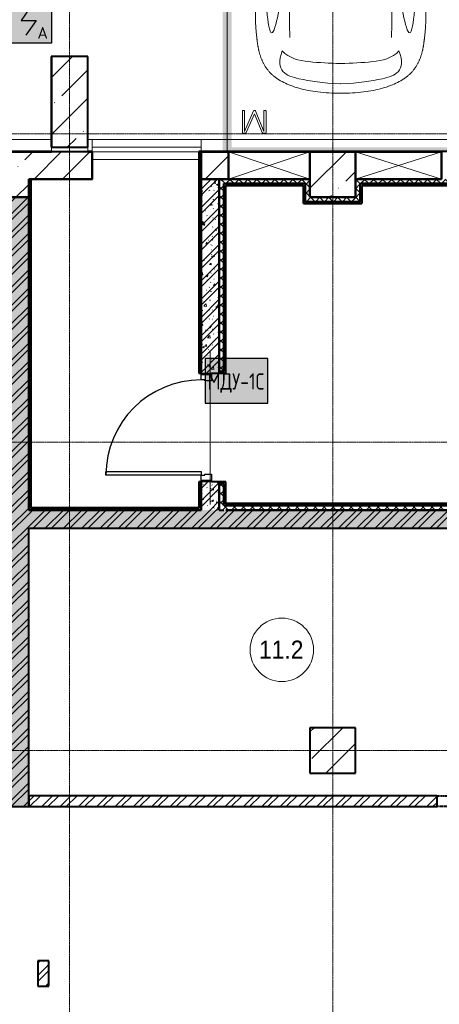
# Model space of a CAD drawing. Header units: millimetres. Extents: x -135639 to 224623, y -383017 to -59102.
# Tile 417 of 494: x 78363 to 82988, y -124821 to -113964. Entities that reach past the tile are written whole.
import ezdxf
from ezdxf.enums import TextEntityAlignment as Align

# ---------------------------------------------------------------- set-up
doc = ezdxf.new("R2010")
doc.units = ezdxf.units.MM
for name, pattern in [('CONTINOUS', [0]), ('Линия сетки', [25, 20, -2.5, 0, -2.5]), ('Невидимые', [5, 3, -2]), ('Штрих_3_1_5_', [4.5, 3, -1.5]), ('Штрих_3_3_', [6, 3, -3]), ('Штриховая_ш3 п1_5', [4.5, 3, -1.5])]:
    doc.linetypes.add(name, pattern=pattern)
for name, color, linetype, lineweight in [('A-000-M_MASS', 7, 'Continuous', 18), ('A-010-A_ROOM', 7, 'Continuous', 20), ('A-200-M_WALL', 7, 'Continuous', 18), ('A-200-M_WALL_EXT', 7, 'Continuous', 18), ('A-200-M_WALL_INT', 7, 'Continuous', 18), ('A-200-M_WALL_PAT', 7, 'Continuous', 40), ('A-314-M_WINDOW', 7, 'Continuous', 18), ('A-325-M_DOOR', 7, 'Continuous', 18), ('A-325-M_DOOR__FRAME', 7, 'Continuous', 30), ('A-325-M_DOOR_PANEL', 7, 'Continuous', 30), ('C-953-M_PARKING', 7, 'Continuous', 18), ('C-953-MH_PARKING', 7, 'Невидимые', 18), ('S-280-M_COLUMN', 7, 'Continuous', 18), ('S-280-M_STRUCT_FRAME', 7, 'Continuous', 18), ('Z-030-M_GRID', 7, 'Continuous', 9), ('Z-060-M_DETAIL', 7, 'Continuous', 18), ('Арматура воздуховодов', 7, 'Continuous', 18), ('ОС', 5, 'Continuous', 25), ('ПС', 7, 'Continuous', 40)]:
    doc.layers.add(name, color=color, linetype=linetype, lineweight=lineweight)
doc.layers.add('A-010-M_ROOM_SEPARATION', color=4, linetype='Штриховая_ш3 п1_5', lineweight=40, true_color=0x00ffff)
doc.layers.add('ССПС', color=5, linetype='Continuous')
doc.styles.add('1111', font='isocpeur.ttf')
doc.styles.add('Arial_2', font='arial.ttf', dxfattribs={"width": 0.9, "height": 400})
pattern_1 = [(50, (0, 0), (218.62117, -19.1268), [22.86, -251.46]), (355, (0, 0), (-42.29187, 229.2684), [18.288, -201.168]), (100.451, (18.22, -1.6), (176.33107, 210.13963), [19.428, -213.708]), (46.184, (0, 60.96), (325.29495, -50.45164), [34.29, -377.19]), (96.636, (27.1, 56.76), (284.883, 296.91266), [29.142, -320.562]), (351.184, (0, 60.96), (284.8858, 296.9107), [27.432, -301.752]), (21, (30.48, 45.72), (181.93753, -122.71832), [22.86, -251.46]), (326, (30.48, 45.72), (74.16223, 221.0262), [18.288, -201.168]), (71.451, (45.64, 35.5), (256.10035, 98.30526), [19.428, -213.708]), (37.5, (0, 0), (3.70639, 101.465895), [3.353, -195.377, 3.353, -200.863, -201.93]), (37.5, (0, 0), (3.70639, 101.465895), [-402.946, 3.353, -198.577]), (7.5, (0, 0), (80.18358, 120.21653), [3.353, -113.081, 3.353, -190.805, -76.962]), (7.5, (0, 0), (80.18358, 120.21653), [-310.591, 3.353, -73.609]), (327.5, (-67.97, 0), (162.708646, -6.87497), [3.353, -72.847, 3.353, -234.391, -315.468]), (327.5, (-67.97, 0), (162.708646, -6.87497), [-313.944, 3.353, -312.115]), (317.5, (-98.45, 0), (177.75468, 30.51183), [3.353, -95.707, 3.353, -154.534, -224.028]), (317.5, (-98.45, 0), (177.75468, 30.51183), [-256.946, 3.353, -220.675])]
pattern_2 = [(45, (0, 0), (-101.02788, 101.02788), []), (45, (67.35, 0), (-101.02788, 101.02788), [])]
pattern_3 = [(45, (0, 0), (-49.497475, 49.497475), []), (135, (0, 0), (-49.497475, -49.497475), [])]
pattern_4 = [(0, (0, 0), (406.4, 101.6), [33.528, -271.272, 33.528, -271.272, -1625.6]), (0, (0, 0), (406.4, 101.6), [-609.6, 33.528, -576.072, 33.528, -271.272, -711.2]), (0, (0, 0), (406.4, 101.6), [-1524, 33.528, -169.672, 33.528, -474.472]), (120, (152.4, 50.8), (-291.18818, 301.15272), [33.528, -271.272, 33.528, -271.272, -1625.6]), (120, (152.4, 50.8), (-291.18818, 301.15272), [-609.6, 33.528, -576.072, 33.528, -271.272, -711.2]), (120, (152.4, 50.8), (-291.18818, 301.15272), [-1524, 33.528, -169.672, 33.528, -474.472]), (240, (203.2, 254), (-115.21182, -402.75272), [33.528, -271.272, 33.528, -271.272, -1625.6]), (240, (203.2, 254), (-115.21182, -402.75272), [-609.6, 33.528, -576.072, 33.528, -271.272, -711.2]), (240, (203.2, 254), (-115.21182, -402.75272), [-1524, 33.528, -169.672, 33.528, -474.472])]
pattern_5 = [(45, (0, 0), (-314.309, 314.309), []), (45, (314.3, 0), (-314.309, 314.309), [555.625, -111.125, 3.353, -107.772])]

# ---------------------------------------------------------------- blocks, each defined once
blk = doc.blocks.new('A_PAR_Parking - M-2561931-B1_-7_650_')
at = {"layer": 'C-953-M_PARKING', "true_color": 0xf7f9fb}
blk.add_hatch(color=7, dxfattribs=at).paths.add_polyline_path([(1286, 2650), (-1300, 2650), (-1300, 2600), (-1297, 2600), (-1297, 1205), (-1300, 1205), (-1300, -2650), (-1200, -2650), (-1200, 2600), (1200, 2600), (1200, -2650), (1300, -2650), (1300, 2650)])
at = {"layer": 'A-000-M_MASS', "color": 253, "true_color": 0xaaaaaa}
for p, q in [((-853, -717), (-993, -639)), ((-906, -687), (-993, -639)), ((853, -717), (993, -639)), ((993, -639), (906, -687))]:
    blk.add_line(p, q, dxfattribs=at)
for centre, start, end in [((-1010, -678), 66.0695, 136.5816), ((1010, -678), 43.4184, 113.9305)]:
    blk.add_arc(centre, 42.2, start, end, dxfattribs=at)
for points, knots in [([(0, 2004), (-45, 2004), (-132, 2001), (-252, 1991), (-362, 1974), (-495, 1942), (-607, 1900), (-686, 1853), (-726, 1824), (-753, 1802), (-774, 1782), (-789, 1766), (-799, 1753), (-809, 1740), (-819, 1727), (-828, 1714), (-836, 1701), (-844, 1688), (-851, 1674), (-858, 1661), (-864, 1647), (-870, 1634), (-876, 1620), (-881, 1606), (-885, 1592), (-890, 1578), (-894, 1565), (-897, 1551), (-901, 1537), (-904, 1524), (-907, 1510), (-909, 1497), (-912, 1483), (-914, 1470), (-916, 1457), (-918, 1444), (-919, 1432), (-921, 1419), (-923, 1403), (-925, 1383), (-928, 1361), (-930, 1339), (-932, 1318), (-934, 1290), (-936, 1257), (-938, 1218), (-939, 1179), (-940, 1139), (-940, 1097), (-940, 1053), (-939, 1007), (-938, 956), (-936, 902), (-934, 844), (-932, 780), (-930, 688), (-926, 559), (-923, 376), (-919, 163), (-915, -82), (-911, -315), (-908, -521), (-907, -631), (-906, -687)], [0, 0, 0, 0, 0.02381, 0.047619, 0.071429, 0.095238, 0.142857, 0.166667, 0.178571, 0.190476, 0.202381, 0.208333, 0.214286, 0.220238, 0.22619, 0.232143, 0.238095, 0.244048, 0.25, 0.255952, 0.261905, 0.267857, 0.27381, 0.279762, 0.285714, 0.291667, 0.297619, 0.303571, 0.309524, 0.315476, 0.321429, 0.327381, 0.333333, 0.339286, 0.345238, 0.35119, 0.357143, 0.363095, 0.369048, 0.380952, 0.392857, 0.404762, 0.416667, 0.428571, 0.452381, 0.47619, 0.5, 0.52381, 0.547619, 0.571429, 0.595238, 0.619048, 0.642857, 0.666667, 0.690476, 0.714286, 0.761905, 0.809524, 0.857143, 0.904762, 0.952381, 0.97619, 1, 1, 1, 1]), ([(906, -687), (907, -631), (908, -521), (911, -367), (913, -222), (916, -41), (919, 163), (923, 376), (926, 559), (930, 688), (932, 780), (935, 865), (938, 958), (939, 1039), (940, 1097), (940, 1139), (939, 1179), (938, 1218), (937, 1250), (935, 1277), (933, 1304), (930, 1332), (928, 1361), (925, 1383), (923, 1403), (921, 1419), (919, 1432), (918, 1444), (916, 1457), (914, 1470), (912, 1483), (909, 1497), (907, 1510), (904, 1524), (901, 1537), (897, 1551), (894, 1565), (890, 1578), (885, 1592), (881, 1606), (876, 1620), (870, 1634), (864, 1647), (858, 1661), (851, 1674), (844, 1688), (836, 1701), (828, 1714), (819, 1727), (809, 1740), (799, 1753), (789, 1766), (774, 1782), (753, 1802), (726, 1824), (686, 1853), (630, 1886), (551, 1921), (462, 1950), (362, 1974), (252, 1991), (132, 2001), (45, 2004), (0, 2004)], [0, 0, 0, 0, 0.02381, 0.047619, 0.071429, 0.095238, 0.142857, 0.190476, 0.238095, 0.285714, 0.309524, 0.333333, 0.380952, 0.428571, 0.452381, 0.47619, 0.5, 0.52381, 0.547619, 0.559524, 0.571429, 0.595238, 0.607143, 0.619048, 0.630952, 0.636905, 0.642857, 0.64881, 0.654762, 0.660714, 0.666667, 0.672619, 0.678571, 0.684524, 0.690476, 0.696429, 0.702381, 0.708333, 0.714286, 0.720238, 0.72619, 0.732143, 0.738095, 0.744048, 0.75, 0.755952, 0.761905, 0.767857, 0.77381, 0.779762, 0.785714, 0.791667, 0.797619, 0.809524, 0.821429, 0.833333, 0.857143, 0.880952, 0.904762, 0.928571, 0.952381, 0.97619, 1, 1, 1, 1]), ([(-643, 1535), (-732, 1765), (-468, 1855), (-203, 1891), (-2, 1902)], [0, 0, 0, 0, 0.867049, 1.684227, 1.684227, 1.684227, 1.684227]), ([(643, 1535), (732, 1765), (468, 1855), (203, 1891), (2, 1902)], [0, 0, 0, 0, 0.867049, 1.684227, 1.684227, 1.684227, 1.684227]), ([(-643, 1535), (-570, 1622), (-349, 1664), (-124, 1672), (-2, 1676)], [0, 0, 0, 0, 0.616728, 1.242165, 1.242165, 1.242165, 1.242165]), ([(643, 1535), (570, 1622), (349, 1664), (124, 1672), (2, 1676)], [0, 0, 0, 0, 0.616728, 1.242165, 1.242165, 1.242165, 1.242165]), ([(-908, -1106), (-792, -1130), (-753, -859), (-663, -332), (-655, 196), (-661, 684), (-663, 1068), (-764, 1443), (-817, 1157), (-842, 605), (-857, 17), (-857, -454), (-853, -717)], [0, 0, 0, 0, 1.013953, 2.476159, 4.172855, 5.704608, 7.082231, 8.244161, 9.589947, 11.154659, 12.917121, 14.362976, 14.362976, 14.362976, 14.362976]), ([(908, -1106), (792, -1130), (753, -859), (663, -332), (655, 196), (661, 684), (663, 1068), (764, 1443), (817, 1157), (842, 605), (857, 17), (857, -454), (853, -717)], [0, 0, 0, 0, 1.013953, 2.476159, 4.172855, 5.704608, 7.082231, 8.244161, 9.589947, 11.154659, 12.917121, 14.362976, 14.362976, 14.362976, 14.362976]), ([(-459, -2446), (-508, -2398), (-601, -2147), (-696, -1684), (-744, -1354), (-774, -1106), (-734, -996), (-660, -552), (-618, -522), (-447, -565), (-234, -590), (-2, -602)], [0, 0, 0, 0, 0.884172, 2.058368, 3.212407, 3.977765, 4.871213, 5.547774, 6.288901, 6.772879, 7.454401, 7.454401, 7.454401, 7.454401]), ([(459, -2446), (508, -2398), (601, -2147), (696, -1684), (744, -1354), (774, -1106), (734, -996), (660, -552), (618, -522), (447, -565), (234, -590), (2, -602)], [0, 0, 0, 0, 0.884172, 2.058368, 3.212407, 3.977765, 4.871213, 5.547774, 6.288901, 6.772879, 7.454401, 7.454401, 7.454401, 7.454401]), ([(-1041, -649), (-1045, -652), (-1050, -658), (-1054, -666), (-1056, -673), (-1058, -680), (-1059, -690), (-1057, -703), (-1053, -719), (-1043, -742), (-1026, -771), (-1000, -803), (-971, -832), (-944, -853), (-923, -867), (-913, -873), (-908, -876)], [0, 0, 0, 0, 0.066667, 0.1, 0.133333, 0.166667, 0.2, 0.266667, 0.333333, 0.4, 0.533333, 0.65, 0.766667, 0.883333, 0.941667, 1, 1, 1, 1]), ([(908, -876), (914, -873), (926, -866), (944, -853), (962, -839), (985, -818), (1011, -790), (1036, -756), (1052, -723), (1058, -702), (1058, -688), (1058, -682), (1057, -675), (1055, -669), (1053, -664), (1049, -657), (1044, -652), (1041, -649)], [0, 0, 0, 0, 0.066667, 0.133333, 0.2, 0.266667, 0.4, 0.533333, 0.65, 0.766667, 0.795833, 0.825, 0.854167, 0.883333, 0.9125, 0.941667, 1, 1, 1, 1]), ([(-908, -876), (-908, -970), (-911, -1145), (-919, -1337), (-925, -1476), (-928, -1559), (-929, -1622), (-930, -1660), (-930, -1690), (-930, -1713), (-929, -1734), (-929, -1756), (-928, -1777), (-927, -1805), (-925, -1840), (-921, -1880), (-916, -1919), (-910, -1957), (-902, -1994), (-893, -2030), (-882, -2065), (-870, -2099), (-856, -2133), (-840, -2165), (-821, -2196), (-801, -2225), (-772, -2263), (-729, -2308), (-668, -2356), (-604, -2396), (-554, -2423), (-519, -2438), (-496, -2446), (-474, -2453), (-452, -2458), (-432, -2462), (-414, -2466), (-402, -2468), (-391, -2470), (-383, -2471), (-376, -2473), (-370, -2474), (-365, -2475), (-360, -2475), (-354, -2476), (-349, -2477), (-343, -2478), (-337, -2479), (-328, -2480), (-318, -2481), (-305, -2483), (-293, -2484), (-280, -2486), (-266, -2487), (-251, -2488), (-235, -2489), (-218, -2491), (-199, -2492), (-179, -2493), (-158, -2495), (-135, -2496), (-111, -2497), (-86, -2498), (-50, -2499), (-20, -2500), (1, -2501)], [0, 0, 0, 0, 0.081633, 0.163265, 0.204082, 0.244898, 0.265306, 0.285714, 0.295918, 0.306122, 0.316327, 0.326531, 0.336735, 0.346939, 0.367347, 0.387755, 0.408163, 0.428571, 0.44898, 0.469388, 0.489796, 0.510204, 0.530612, 0.55102, 0.571429, 0.591837, 0.612245, 0.653061, 0.693878, 0.734694, 0.77551, 0.795918, 0.816327, 0.836735, 0.857143, 0.877551, 0.887755, 0.897959, 0.903061, 0.908163, 0.913265, 0.915816, 0.918367, 0.920918, 0.923469, 0.92602, 0.928571, 0.931122, 0.933673, 0.938776, 0.942602, 0.946429, 0.950255, 0.954082, 0.957908, 0.961735, 0.965561, 0.969388, 0.973214, 0.977041, 0.980867, 0.984694, 0.98852, 0.992347, 1, 1, 1, 1]), ([(1, -2501), (15, -2501), (42, -2500), (79, -2498), (108, -2497), (129, -2496), (145, -2495), (160, -2494), (174, -2494), (188, -2493), (205, -2492), (221, -2490), (237, -2489), (247, -2488), (258, -2488), (268, -2487), (277, -2486), (289, -2485), (303, -2483), (316, -2482), (325, -2480), (332, -2479), (338, -2479), (345, -2478), (350, -2477), (358, -2476), (365, -2474), (371, -2473), (377, -2472), (385, -2471), (393, -2469), (403, -2467), (416, -2465), (429, -2463), (442, -2460), (454, -2458), (465, -2455), (476, -2452), (487, -2449), (501, -2445), (521, -2437), (547, -2426), (575, -2412), (606, -2395), (637, -2376), (679, -2347), (730, -2307), (781, -2254), (824, -2196), (858, -2133), (884, -2065), (911, -1970), (929, -1835), (932, -1681), (928, -1539), (922, -1387), (912, -1177), (908, -982), (908, -876)], [0, 0, 0, 0, 0.005102, 0.010204, 0.015306, 0.017857, 0.020408, 0.022959, 0.02551, 0.028061, 0.030612, 0.035714, 0.038265, 0.040816, 0.043367, 0.045918, 0.048469, 0.05102, 0.056122, 0.061224, 0.063776, 0.066327, 0.068878, 0.071429, 0.07398, 0.076531, 0.081633, 0.084184, 0.086735, 0.091837, 0.096939, 0.102041, 0.112245, 0.122449, 0.132653, 0.142857, 0.153061, 0.163265, 0.173469, 0.183673, 0.204082, 0.22449, 0.244898, 0.265306, 0.285714, 0.306122, 0.346939, 0.387755, 0.428571, 0.469388, 0.510204, 0.55102, 0.632653, 0.72449, 0.770408, 0.816327, 0.908163, 1, 1, 1, 1]), ([(-480, -2441), (-586, -2392), (-719, -2283), (-847, -2128), (-828, -2057)], [0, 0, 0, 0, 0.53668, 1.024735, 1.024735, 1.024735, 1.024735]), ([(-828, -2057), (-803, -2016), (-728, -2173), (-566, -2339), (-505, -2381)], [0, 0, 0, 0, 0.497572, 1.022643, 1.022643, 1.022643, 1.022643]), ([(480, -2441), (586, -2392), (719, -2283), (847, -2128), (828, -2057)], [0, 0, 0, 0, 0.53668, 1.024735, 1.024735, 1.024735, 1.024735]), ([(828, -2057), (803, -2016), (728, -2173), (566, -2339), (505, -2381)], [0, 0, 0, 0, 0.497572, 1.022643, 1.022643, 1.022643, 1.022643])]:
    blk.add_open_spline(points, degree=3, knots=knots, dxfattribs=at)
for points, degree in [([(-599, -190), (-592, -24), (-575, 588), (-560, 1389)], 3), ([(599, -190), (592, -24), (575, 588), (560, 1389)], 3), ([(-2, -1330), (-478, -1299), (-762, -1135)], 2), ([(2, -1330), (478, -1299), (762, -1135)], 2), ([(-376, -2470), (-425, -2412), (-257, -2425), (-2, -2432)], 3), ([(376, -2470), (425, -2412), (257, -2425), (2, -2432)], 3)]:
    blk.add_open_spline(points, degree=degree, dxfattribs=at)
at = {"layer": 'C-953-M_PARKING', "color": 253, "true_color": 0xaaaaaa}
for p, q in [((-1112, 2650), (-1250, 2650)), ((-1250, 2650), (-1250, -2650)), ((338, 2650), (-162, 2650)), ((1250, 2650), (1238, 2650)), ((1250, -2650), (1250, 2650)), ((826, 2443), (822, 2434)), ((822, 2434), (822, 2200)), ((833, 2446), (826, 2443)), ((846, 2446), (833, 2446)), ((855, 2445), (846, 2446)), ((846, 2200), (846, 2425)), ((846, 2425), (938, 2199)), ((861, 2442), (855, 2445)), ((866, 2437), (861, 2442)), ((869, 2430), (866, 2437)), ((950, 2232), (869, 2430)), ((1037, 2429), (950, 2232)), ((960, 2199), (1059, 2425)), ((1041, 2437), (1037, 2429)), ((1046, 2442), (1041, 2437)), ((1051, 2445), (1046, 2442)), ((1058, 2446), (1051, 2445)), ((1072, 2446), (1058, 2446)), ((1059, 2425), (1059, 2200)), ((1075, 2445), (1072, 2446)), ((1079, 2443), (1075, 2445)), ((1082, 2440), (1079, 2443)), ((1083, 2434), (1082, 2440)), ((1083, 2200), (1083, 2434)), ((822, 2200), (823, 2198)), ((823, 2198), (822, 2200)), ((823, 2198), (825, 2196)), ((825, 2196), (823, 2198)), ((825, 2196), (828, 2195)), ((828, 2195), (834, 2195)), ((834, 2195), (840, 2195)), ((840, 2195), (844, 2196)), ((844, 2196), (846, 2198)), ((846, 2198), (844, 2196)), ((846, 2198), (846, 2200)), ((846, 2200), (846, 2198)), ((938, 2199), (939, 2197)), ((939, 2197), (938, 2199)), ((939, 2197), (941, 2196)), ((941, 2196), (939, 2197)), ((941, 2196), (944, 2195)), ((944, 2195), (949, 2195)), ((949, 2195), (953, 2195)), ((953, 2195), (956, 2196)), ((956, 2196), (958, 2197)), ((958, 2197), (956, 2196)), ((958, 2197), (960, 2199)), ((960, 2199), (958, 2197)), ((1059, 2200), (1059, 2198)), ((1059, 2198), (1059, 2200)), ((1059, 2198), (1061, 2196)), ((1061, 2196), (1059, 2198)), ((1061, 2196), (1065, 2195)), ((1065, 2195), (1070, 2195)), ((1070, 2195), (1076, 2195)), ((1076, 2195), (1080, 2196)), ((1080, 2196), (1082, 2198)), ((1082, 2198), (1080, 2196)), ((1082, 2198), (1083, 2200)), ((1083, 2200), (1082, 2198))]:
    blk.add_line(p, q, dxfattribs=at)
at = {"layer": 'C-953-MH_PARKING', "color": 253, "linetype": 'Штрих_3_3_', "true_color": 0xaaaaaa}
blk.add_line((-1200, -2650), (1200, -2650), dxfattribs=at)
blk = doc.blocks.new('101_Дверь_Однопольная - _ПЧ_Мет_1000х2000_Тех помещения_EI60_Пр-4449780-B1_-7_650_')
at = {"layer": 'A-325-M_DOOR', "color": 253, "lineweight": 30, "true_color": 0xaaaaaa}
for p, q in [((-600, 100), (-585, 100)), ((-600, -15), (-600, 100)), ((-585, 100), (-585, -15)), ((585, -15), (585, 100)), ((585, 100), (600, 100)), ((600, 100), (600, -15)), ((-585, -15), (-600, -15)), ((600, -15), (585, -15))]:
    blk.add_line(p, q, dxfattribs=at)
at = {"layer": 'A-325-M_DOOR__FRAME', "color": 253, "true_color": 0xaaaaaa}
for p, q in [((-585, 100), (-525, 100)), ((-585, -15), (-585, 100)), ((-525, 100), (-525, 60)), ((-525, 60), (-515, 60)), ((-515, 60), (-515, -15)), ((515, 60), (525, 60)), ((515, -15), (515, 60)), ((525, 100), (585, 100)), ((525, 60), (525, 100)), ((585, 100), (585, -15)), ((-515, -15), (-585, -15)), ((585, -15), (515, -15))]:
    blk.add_line(p, q, dxfattribs=at)
at = {"layer": 'A-325-M_DOOR_PANEL', "color": 253, "true_color": 0xaaaaaa}
for p, q in [((-525, 1150), (-485, 1150)), ((-525, 100), (-525, 1150)), ((-485, 1150), (-485, 100)), ((-485, 100), (-525, 100))]:
    blk.add_line(p, q, dxfattribs=at)
blk.add_arc((-525, 100), 1050, 0, 90, dxfattribs=at)
blk = doc.blocks.new('ПР - _ПЧ_1200_200_Оп250-250_Шаг300_Арм16_Арм10-3250725-B1_-7_650_')
at = {"layer": 'S-280-M_STRUCT_FRAME', "color": 21, "true_color": 0xffaaaa}
for p, q in [((-850, 0), (850, 0)), ((-850, 0), (-600, 0)), ((-515, 0), (515, 0)), ((-515, 0), (515, 0)), ((600, 0), (850, 0))]:
    blk.add_line(p, q, dxfattribs=at)
blk = doc.blocks.new('CP_ДШ_Hanytex_TopJoint 24C_Половина - CP_ДШ_Hanytex_TopJoint 24C_Половина-3669231-B1_-7_650_')
at = {"layer": 'A-000-M_MASS', "color": 253, "true_color": 0xaaaaaa}
for p, q in [((0, -25), (0, 110)), ((2835, 110), (0, 110)), ((2860, 25), (2860, -25))]:
    blk.add_line(p, q, dxfattribs=at)
blk = doc.blocks.new('CP_ДШ_Hanytex_TopJoint 24C_Половина - CP_ДШ_Hanytex_TopJoint 24C_Половина-3652230-B1_-7_650_')
at = {"layer": 'A-000-M_MASS', "color": 253, "true_color": 0xaaaaaa}
for p, q in [((0, -25), (0, 110)), ((5300, 110), (0, 110)), ((5300, 25), (5300, -25))]:
    blk.add_line(p, q, dxfattribs=at)
blk = doc.blocks.new('CP_ДШ_Hanytex_TopJoint 24C_Половина - CP_ДШ_Hanytex_TopJoint 24C_Половина-V99-B1_-7_650_')
at = {"layer": 'A-000-M_MASS', "color": 253, "true_color": 0xaaaaaa}
for p, q in [((50, 110), (0, 110)), ((50, 110), (50, -25)), ((0, -25), (0, 25))]:
    blk.add_line(p, q, dxfattribs=at)
blk = doc.blocks.new('CP_ДШ_Hanytex_TopJoint 24C - CP_ДШ_Hanytex_TopJoint 24C-V110-B1_-7_650_')
at = {"layer": 'A-000-M_MASS', "color": 253, "true_color": 0xaaaaaa}
for p, q in [((0, -25), (0, 110)), ((1200, 110), (0, 110)), ((1200, 110), (1200, -25)), ((1200, 25), (0, 25)), ((0, 25), (0, -25)), ((1200, -25), (1200, 25)), ((0, -25), (1175, -25)), ((1175, -110), (0, -110))]:
    blk.add_line(p, q, dxfattribs=at)
blk = doc.blocks.new('135_SLK_GD_AR_rvt-1-B1_-7_650_')
at = {"layer": 'A-200-M_WALL_PAT', "lineweight": 9, "true_color": 0xaaaaaa}
h = blk.add_hatch(dxfattribs=at)
h.set_pattern_fill('FP_11', color=253, style=0, pattern_type=2)
h.set_pattern_definition(pattern_4)
h.paths.add_polyline_path([(88500, 73470), (88500, 73760), (88480, 73760), (88480, 73470)])
h.paths.add_polyline_path([(88500, 74960), (88500, 77400), (88480, 77400), (88480, 74960)])
h = blk.add_hatch(dxfattribs=at)
h.set_pattern_fill('FP_11', color=253, style=0, pattern_type=2)
h.set_pattern_definition(pattern_4)
h.paths.add_polyline_path([(86620, 73450), (86620, 77100), (86600, 77100), (86600, 73450)])
h = blk.add_hatch(dxfattribs=at)
h.set_pattern_fill('FP_1', color=253, style=0, pattern_type=2)
h.set_pattern_definition(pattern_1)
h.paths.add_polyline_path([(88700, 73450), (88700, 73760), (88500, 73760), (88500, 73450)])
h.paths.add_polyline_path([(88700, 74960), (88700, 77100), (88500, 77100), (88500, 74960), (88615, 74960)])
h = blk.add_hatch(dxfattribs=at)
h.set_pattern_fill('FP_2', color=253, style=0, pattern_type=2)
h.set_pattern_definition(pattern_2)
h.paths.add_polyline_path([(88700, 73450), (88700, 73760), (88500, 73760), (88500, 73450)])
h.paths.add_polyline_path([(88700, 74960), (88700, 77100), (88500, 77100), (88500, 74960), (88615, 74960)])
h = blk.add_hatch(dxfattribs=at)
h.set_pattern_fill('FP_10', color=253, style=0, pattern_type=2)
h.set_pattern_definition(pattern_3)
h.paths.add_polyline_path([(88700, 73450), (88750, 73450), (88750, 73739), (88700, 73739), (88700, 73668)])
h.paths.add_polyline_path([(88750, 74981), (88750, 77100), (88700, 77100), (88700, 74981)])
h = blk.add_hatch(dxfattribs=at)
h.set_pattern_fill('FP_10', color=253, style=0, pattern_type=2)
h.set_pattern_definition(pattern_3)
h.paths.add_polyline_path([(88750, 77050), (89650, 77050), (89650, 77100), (88750, 77100)])
h = blk.add_hatch(dxfattribs=at)
h.set_pattern_fill('FP_10', color=253, style=0, pattern_type=2)
h.set_pattern_definition(pattern_3)
h.paths.add_polyline_path([(89700, 76850), (89700, 77100), (89650, 77100), (89650, 76850)])
h = blk.add_hatch(dxfattribs=at)
h.set_pattern_fill('FP_10', color=253, style=0, pattern_type=2)
h.set_pattern_definition(pattern_3)
h.paths.add_polyline_path([(90250, 76850), (90250, 77100), (90200, 77100), (90200, 76850)])
h = blk.add_hatch(dxfattribs=at)
h.set_pattern_fill('FP_10', color=253, style=0, pattern_type=2)
h.set_pattern_definition(pattern_3)
h.paths.add_polyline_path([(93250, 77050), (93250, 77100), (90250, 77100), (90250, 77050), (93230, 77050)])
at = {"layer": 'A-200-M_WALL_PAT', "lineweight": 9, "true_color": 0xd2d2d2}
h = blk.add_hatch(dxfattribs=at)
h.set_pattern_fill('FP_11', color=254, style=0, pattern_type=2)
h.set_pattern_definition(pattern_4)
h.paths.add_polyline_path([(88750, 73500), (88770, 73500), (88770, 73759), (88700, 73759), (88700, 73739), (88750, 73739), (88750, 73668)])
h.paths.add_polyline_path([(88770, 74961), (88770, 77050), (88750, 77050), (88750, 74981), (88700, 74981), (88700, 74961)])
h = blk.add_hatch(dxfattribs=at)
h.set_pattern_fill('FP_11', color=254, style=0, pattern_type=2)
h.set_pattern_definition(pattern_4)
h.paths.add_polyline_path([(89630, 77030), (89629, 77050), (88770, 77050), (88771, 77030), (89629, 77030)])
h = blk.add_hatch(dxfattribs=at)
h.set_pattern_fill('FP_11', color=254, style=0, pattern_type=2)
h.set_pattern_definition(pattern_4)
h.paths.add_polyline_path([(89650, 76830), (89650, 77050), (89630, 77050), (89630, 76830)])
h = blk.add_hatch(dxfattribs=at)
h.set_pattern_fill('FP_11', color=254, style=0, pattern_type=2)
h.set_pattern_definition(pattern_4)
h.paths.add_polyline_path([(90250, 76830), (90270, 76830), (90270, 77050), (90250, 77050), (90250, 76850)])
h = blk.add_hatch(dxfattribs=at)
h.set_pattern_fill('FP_11', color=254, style=0, pattern_type=2)
h.set_pattern_definition(pattern_4)
h.paths.add_polyline_path([(93229, 77030), (93230, 77030), (93229, 77050), (90270, 77050), (90271, 77030), (92988, 77030)])
at = {"layer": 'A-200-M_WALL_PAT', "lineweight": 9, "true_color": 0xaaaaaa}
h = blk.add_hatch(dxfattribs=at)
h.set_pattern_fill('FP_1', color=253, style=0, pattern_type=2)
h.set_pattern_definition(pattern_1)
h.paths.add_polyline_path([(86400, 70180), (86600, 70180), (86600, 76900), (86400, 76900), (86400, 70380)])
h = blk.add_hatch(dxfattribs=at)
h.set_pattern_fill('FP_2', color=253, style=0, pattern_type=2)
h.set_pattern_definition(pattern_2)
h.paths.add_polyline_path([(86400, 70180), (86600, 70180), (86600, 76900), (86400, 76900), (86400, 70380)])
h = blk.add_hatch(dxfattribs=at)
h.set_pattern_fill('FP_10', color=253, style=0, pattern_type=2)
h.set_pattern_definition(pattern_3)
h.paths.add_polyline_path([(89700, 76850), (90200, 76850), (90200, 76900), (89700, 76900)])
at = {"layer": 'A-200-M_WALL_PAT', "lineweight": 9, "true_color": 0xd2d2d2}
h = blk.add_hatch(dxfattribs=at)
h.set_pattern_fill('FP_11', color=254, style=0, pattern_type=2)
h.set_pattern_definition(pattern_4)
h.paths.add_polyline_path([(90250, 76829), (90250, 76850), (89650, 76850), (89650, 76829), (90200, 76829)])
h = blk.add_hatch(dxfattribs=at)
h.set_pattern_fill('FP_11', color=254, style=0, pattern_type=2)
h.set_pattern_definition(pattern_4)
h.paths.add_polyline_path([(92159, 73500), (92159, 73520), (88770, 73520), (88771, 73500), (90163, 73500)])
at = {"layer": 'A-200-M_WALL_PAT', "lineweight": 9, "true_color": 0xaaaaaa}
h = blk.add_hatch(dxfattribs=at)
h.set_pattern_fill('FP_1', color=253, style=0, pattern_type=2)
h.set_pattern_definition(pattern_1)
h.paths.add_polyline_path([(92230, 73250), (92230, 73450), (86600, 73450), (86600, 73250), (90163, 73250)])
h = blk.add_hatch(dxfattribs=at)
h.set_pattern_fill('FP_2', color=253, style=0, pattern_type=2)
h.set_pattern_definition(pattern_2)
h.paths.add_polyline_path([(92230, 73250), (92230, 73450), (86600, 73450), (86600, 73250), (90163, 73250)])
h = blk.add_hatch(dxfattribs=at)
h.set_pattern_fill('FP_11', color=253, style=0, pattern_type=2)
h.set_pattern_definition(pattern_4)
h.paths.add_polyline_path([(88500, 73450), (88500, 73470), (86620, 73470), (86620, 73450), (88280, 73450)])
h = blk.add_hatch(dxfattribs=at)
h.set_pattern_fill('FP_10', color=253, style=0, pattern_type=2)
h.set_pattern_definition(pattern_3)
h.paths.add_polyline_path([(92159, 73450), (92159, 73500), (88750, 73500), (88750, 73450), (90163, 73450)])
h = blk.add_hatch(dxfattribs=at)
h.set_pattern_fill('FP_2', color=253, style=0, pattern_type=2)
h.set_pattern_definition(pattern_2)
h.paths.add_polyline_path([(91100, 70180), (91100, 70300), (86600, 70300), (86600, 70180), (90163, 70180)])
at = {"layer": 'A-010-M_ROOM_SEPARATION', "color": 131, "linetype": 'Штрих_3_1_5_', "true_color": 0xaaffff}
for p, q in [((91100, 70300), (92100, 70300)), ((92100, 70180), (91100, 70180))]:
    blk.add_line(p, q, dxfattribs=at)
at = {"layer": 'A-200-M_WALL', "color": 253, "lineweight": 40, "true_color": 0xaaaaaa}
for p, q in [((88480, 77400), (88480, 77402)), ((88500, 77400), (88480, 77400)), ((88480, 77400), (88480, 74960)), ((86620, 73470), (86620, 77100)), ((88500, 77100), (88500, 74960)), ((88500, 74960), (88500, 77100)), ((88700, 74981), (88700, 77100)), ((88700, 77100), (88700, 74981)), ((88750, 74981), (88750, 77050)), ((88750, 77050), (88770, 77050)), ((88770, 77050), (88771, 77050)), ((88770, 74961), (88770, 77030)), ((88770, 77030), (88771, 77030)), ((89629, 77050), (88771, 77050)), ((89629, 77030), (88771, 77030)), ((89629, 77050), (89630, 77050)), ((89629, 77030), (89630, 77030)), ((89630, 77050), (89650, 77050)), ((89630, 76830), (89630, 77030)), ((89650, 76850), (89650, 77050)), ((90250, 77050), (90250, 76850)), ((90250, 77050), (90270, 77050)), ((90270, 77050), (90271, 77050)), ((90270, 77030), (90270, 76830)), ((90270, 77030), (90271, 77030)), ((93229, 77050), (90271, 77050)), ((93229, 77030), (90271, 77030)), ((89630, 76830), (89629, 76830)), ((89629, 76830), (89629, 76829)), ((89629, 76829), (89630, 76829)), ((89630, 76829), (89630, 76830)), ((89650, 76830), (89630, 76830)), ((89700, 76850), (89650, 76850)), ((89700, 76830), (89650, 76830)), ((89650, 76829), (89650, 76830)), ((89650, 76829), (89700, 76829)), ((90200, 76850), (89700, 76850)), ((90200, 76830), (89700, 76830)), ((90250, 76850), (90200, 76850)), ((90250, 76830), (90200, 76830)), ((90200, 76829), (90250, 76829)), ((90270, 76830), (90250, 76830)), ((90250, 76830), (90250, 76829)), ((90271, 76830), (90270, 76830)), ((90270, 76830), (90270, 76829)), ((90270, 76829), (90271, 76829)), ((90271, 76829), (90271, 76830)), ((88700, 74961), (88700, 74981)), ((88700, 74981), (88750, 74981)), ((88700, 74981), (88700, 74961)), ((88700, 74960), (88700, 74961)), ((88700, 74961), (88770, 74961)), ((88700, 74961), (88700, 74960)), ((88480, 73760), (88480, 73475)), ((88500, 73760), (88500, 73475)), ((88500, 73475), (88500, 73760)), ((88700, 73759), (88700, 73760)), ((88700, 73760), (88700, 73759)), ((88700, 73739), (88700, 73759)), ((88700, 73759), (88700, 73739)), ((88770, 73759), (88700, 73759)), ((88700, 73450), (88700, 73739)), ((88700, 73739), (88700, 73450)), ((88750, 73739), (88700, 73739)), ((88750, 73500), (88750, 73739)), ((88770, 73520), (88770, 73759)), ((88771, 73520), (88770, 73520)), ((88771, 73520), (92159, 73520)), ((86625, 73470), (86620, 73470)), ((88480, 73470), (86625, 73470)), ((88480, 73475), (88480, 73470)), ((88500, 73470), (88500, 73475)), ((88700, 73450), (88750, 73450)), ((88770, 73500), (88750, 73500)), ((88771, 73500), (88770, 73500)), ((88771, 73500), (92159, 73500)), ((92159, 73450), (88771, 73450)), ((88771, 73450), (92159, 73450))]:
    blk.add_line(p, q, dxfattribs=at)
at = {"layer": 'A-200-M_WALL_INT', "color": 253, "lineweight": 40, "true_color": 0xaaaaaa}
for p, q in [((86850, 78452), (86848, 78452)), ((86848, 78452), (86848, 77450)), ((87252, 78452), (86850, 78452)), ((87252, 78450), (87252, 78452)), ((87252, 77450), (87252, 78450)), ((86848, 77450), (86850, 77450)), ((87250, 77450), (87252, 77450)), ((86850, 77402), (81550, 77402)), ((82000, 77400), (86850, 77400)), ((86850, 77400), (86850, 77402)), ((87302, 77402), (87250, 77402)), ((87250, 77402), (87250, 77400)), ((87250, 77400), (87300, 77400)), ((87300, 77400), (87300, 77100)), ((87302, 77400), (87302, 77402)), ((87302, 77098), (87302, 77400)), ((88480, 77402), (88475, 77402)), ((88475, 77402), (88475, 77400)), ((88475, 77400), (88475, 74960)), ((91360, 77402), (88480, 77402)), ((88500, 77400), (88800, 77400)), ((88500, 77100), (88500, 77400)), ((89700, 77400), (90200, 77400)), ((86600, 77100), (86600, 73450)), ((86625, 77100), (86600, 77100)), ((87300, 77100), (86625, 77100)), ((86625, 77100), (86625, 77098)), ((86625, 73475), (86625, 77100)), ((86625, 77098), (87300, 77098)), ((87300, 77098), (87302, 77098)), ((88700, 77100), (88500, 77100)), ((88750, 77100), (88700, 77100)), ((88771, 77100), (88750, 77100)), ((88800, 77100), (88771, 77100)), ((89700, 76900), (89700, 77100)), ((90200, 77100), (90200, 76900)), ((88771, 74960), (88771, 77029)), ((88771, 77029), (89629, 77029)), ((89629, 77029), (89629, 76829)), ((90271, 76829), (90271, 77029)), ((90271, 77029), (93229, 77029)), ((86600, 76900), (86400, 76900)), ((86600, 73450), (86600, 76900)), ((90200, 76900), (89700, 76900)), ((89629, 76829), (89700, 76829)), ((89700, 76829), (90200, 76829)), ((90200, 76829), (90271, 76829)), ((88475, 74960), (88500, 74960)), ((88615, 74960), (88700, 74960)), ((88700, 74960), (88771, 74960)), ((88500, 73760), (88475, 73760)), ((88475, 73760), (88475, 73475)), ((88700, 73760), (88615, 73760)), ((88771, 73760), (88700, 73760)), ((88771, 73521), (88771, 73760)), ((92159, 73521), (88771, 73521)), ((88500, 73450), (86600, 73450)), ((86600, 73450), (86620, 73450)), ((86620, 73450), (86625, 73450)), ((88475, 73475), (86625, 73475)), ((86625, 73450), (88500, 73450)), ((88500, 73475), (88500, 73450)), ((88500, 73450), (88500, 73470)), ((86600, 73250), (92230, 73250)), ((86600, 70180), (86600, 73250)), ((91100, 70300), (86600, 70300)), ((86600, 70300), (86600, 70180)), ((91100, 70180), (91100, 70300)), ((86400, 70180), (86600, 70180)), ((86600, 70180), (91100, 70180))]:
    blk.add_line(p, q, dxfattribs=at)
at = {"layer": 'A-000-M_MASS', "color": 253, "lineweight": 18, "true_color": 0xaaaaaa}
for name, p in [('CP_ДШ_Hanytex_TopJoint 24C_Половина - CP_ДШ_Hanytex_TopJoint 24C_Половина-3652230-B1_-7_650_', (81550, 77425)), ('CP_ДШ_Hanytex_TopJoint 24C_Половина - CP_ДШ_Hanytex_TopJoint 24C_Половина-V99-B1_-7_650_', (87250, 77425)), ('CP_ДШ_Hanytex_TopJoint 24C - CP_ДШ_Hanytex_TopJoint 24C-V110-B1_-7_650_', (87300, 77425)), ('CP_ДШ_Hanytex_TopJoint 24C_Половина - CP_ДШ_Hanytex_TopJoint 24C_Половина-3669231-B1_-7_650_', (88500, 77425))]:
    blk.add_blockref(name, p, dxfattribs=at)
at = {"layer": 'A-325-M_DOOR', "color": 253, "lineweight": 18, "true_color": 0xaaaaaa, "rotation": 89.9999999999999}
blk.add_blockref('101_Дверь_Однопольная - _ПЧ_Мет_1000х2000_Тех помещения_EI60_Пр-4449780-B1_-7_650_', (88600, 74360), dxfattribs=at)
at = {"layer": 'C-953-M_PARKING', "color": 253, "lineweight": 18, "true_color": 0xaaaaaa, "rotation": 180}
blk.add_blockref('A_PAR_Parking - M-2561931-B1_-7_650_', (90038, 80050), dxfattribs=at)
at = {"layer": 'S-280-M_STRUCT_FRAME', "color": 253, "lineweight": 18, "true_color": 0xaaaaaa, "rotation": 89.9999999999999}
blk.add_blockref('ПР - _ПЧ_1200_200_Оп250-250_Шаг300_Арм16_Арм10-3250725-B1_-7_650_', (88600, 74360), dxfattribs=at)
blk = doc.blocks.new('135_SLK_K3_AR_rvt-1-B1_-7_650_')
at = {"layer": 'A-200-M_WALL_PAT', "lineweight": 9, "true_color": 0xaaaaaa}
h = blk.add_hatch(dxfattribs=at)
h.set_pattern_fill('FP_2', color=253, style=0, pattern_type=2)
h.set_pattern_definition(pattern_2)
h.paths.add_polyline_path([(86820, 68200), (86820, 68480), (86700, 68480), (86700, 68200)])
at = {"layer": 'A-200-M_WALL_INT', "color": 253, "lineweight": 40, "true_color": 0xaaaaaa}
for p, q in [((86820, 68480), (86700, 68480)), ((86700, 68480), (86700, 68200)), ((86820, 68200), (86820, 68480)), ((86700, 68200), (86820, 68200))]:
    blk.add_line(p, q, dxfattribs=at)
blk = doc.blocks.new('Бетон-Прямоугольная-Колонна - CLM_Подземные этажи_В40-400х1000-V252-B1_-7_650_')
at = {"layer": 'S-280-M_COLUMN', "lineweight": 9, "true_color": 0xaaaaaa}
h = blk.add_hatch(dxfattribs=at)
h.set_pattern_fill('FP_140', color=253, style=0, pattern_type=2)
h.set_pattern_definition([(225, (87050, 77950), (314.309, -314.309), []), (225, (86735.7, 77950), (314.309, -314.309), [555.625, -111.125, 3.353, -107.772])])
h.paths.add_polyline_path([(200, 500), (-200, 500), (-200, -500), (200, -500), (200, 291)])
at = {"layer": 'S-280-M_COLUMN', "color": 253, "lineweight": 40, "true_color": 0xaaaaaa}
for p, q in [((200, 500), (-200, 500)), ((-200, 500), (-200, -500)), ((200, -500), (200, 500)), ((-200, -500), (200, -500))]:
    blk.add_line(p, q, dxfattribs=at)
blk = doc.blocks.new('135_SLK_GD_KR_rvt-1-B1_-7_650_')
at = {"layer": 'S-280-M_COLUMN', "color": 253, "lineweight": 18, "true_color": 0xaaaaaa, "rotation": 180}
blk.add_blockref('Бетон-Прямоугольная-Колонна - CLM_Подземные этажи_В40-400х1000-V252-B1_-7_650_', (87050, 77950), dxfattribs=at)
blk = doc.blocks.new('Бетон-Прямоугольная-Колонна - CLM_Подземные этажи_В60-500х500-1761892-B1_-7_650_')
at = {"layer": 'S-280-M_COLUMN', "lineweight": 9, "true_color": 0xaaaaaa}
h = blk.add_hatch(dxfattribs=at)
h.set_pattern_fill('FP_194', color=253, style=0, pattern_type=2)
h.set_pattern_definition([(45, (-89950, -70800), (-314.309, 314.309), []), (45, (-89635.7, -70800), (-314.309, 314.309), [555.625, -111.125, 3.353, -107.772])])
h.paths.add_polyline_path([(-250, -250), (250, -250), (250, 250), (-250, 250)])
at = {"layer": 'S-280-M_COLUMN', "color": 253, "lineweight": 40, "true_color": 0xaaaaaa}
for p, q in [((250, 250), (-250, 250)), ((-250, 250), (-250, -250)), ((250, -250), (250, 250)), ((-250, -250), (250, -250))]:
    blk.add_line(p, q, dxfattribs=at)
blk = doc.blocks.new('231_Отверстие прямоуг _Окно_Стена_ - Отверстие-2752220-B1_-7_650_')
at = {"layer": 'A-314-M_WINDOW', "color": 253, "lineweight": 50, "true_color": 0xaaaaaa}
for p, q in [((-325, -150), (-325, 150)), ((-325, 150), (575, 150)), ((575, 150), (575, -150)), ((575, -150), (-325, -150))]:
    blk.add_line(p, q, dxfattribs=at)
at = {"layer": 'Z-060-M_DETAIL', "color": 253, "true_color": 0xaaaaaa}
for p, q in [((-325, 150), (-325, -150)), ((575, 150), (-325, 150)), ((575, 150), (-325, -150)), ((-325, 150), (575, -150)), ((575, 150), (575, -150)), ((-325, -150), (575, -150))]:
    blk.add_line(p, q, dxfattribs=at)
blk = doc.blocks.new('231_Отверстие прямоуг _Окно_Стена_ - Отверстие-2752222-B1_-7_650_')
at = {"layer": 'A-314-M_WINDOW', "color": 253, "lineweight": 50, "true_color": 0xaaaaaa}
for p, q in [((-350, -150), (-350, 150)), ((-350, 150), (600, 150)), ((600, 150), (600, -150)), ((600, -150), (-350, -150))]:
    blk.add_line(p, q, dxfattribs=at)
at = {"layer": 'Z-060-M_DETAIL', "color": 253, "true_color": 0xaaaaaa}
for p, q in [((-350, 150), (-350, -150)), ((600, 150), (-350, 150)), ((600, 150), (-350, -150)), ((-350, 150), (600, -150)), ((600, 150), (600, -150)), ((-350, -150), (600, -150))]:
    blk.add_line(p, q, dxfattribs=at)
blk = doc.blocks.new('135_SLK_K1-2-3_KR_rvt-1-B1_-7_650_')
at = {"layer": 'A-200-M_WALL_PAT', "lineweight": 9, "true_color": 0xaaaaaa}
h = blk.add_hatch(dxfattribs=at)
h.set_pattern_fill('FP_20', color=253, style=0, pattern_type=2)
h.set_pattern_definition(pattern_5)
h.paths.add_polyline_path([(87300, 77100), (87300, 77400), (86600, 77400), (86600, 77100)])
h = blk.add_hatch(dxfattribs=at)
h.set_pattern_fill('FP_20', color=253, style=0, pattern_type=2)
h.set_pattern_definition(pattern_5)
h.paths.add_polyline_path([(88751, 77100), (88800, 77100), (88800, 77400), (88500, 77400), (88500, 77100)])
at = {"layer": 'S-280-M_COLUMN', "lineweight": 9, "true_color": 0xaaaaaa}
h = blk.add_hatch(dxfattribs=at)
h.set_pattern_fill('FP_20', color=253, style=0, pattern_type=2)
h.set_pattern_definition(pattern_5)
h.paths.add_polyline_path([(86600, 76900), (86600, 77400), (86100, 77400), (86100, 76900), (86397, 76900)])
h = blk.add_hatch(dxfattribs=at)
h.set_pattern_fill('FP_20', color=253, style=0, pattern_type=2)
h.set_pattern_definition(pattern_5)
h.paths.add_polyline_path([(90200, 76900), (90200, 77400), (89700, 77400), (89700, 76900), (90163, 76900)])
at = {"layer": 'A-200-M_WALL_EXT', "color": 253, "lineweight": 40, "true_color": 0xaaaaaa}
for p, q in [((87300, 77400), (86600, 77400)), ((87300, 77100), (87300, 77400)), ((88800, 77400), (88500, 77400)), ((88500, 77400), (88500, 77100)), ((86600, 77100), (87300, 77100)), ((88500, 77100), (88800, 77100))]:
    blk.add_line(p, q, dxfattribs=at)
at = {"layer": 'S-280-M_COLUMN', "color": 253, "lineweight": 40, "true_color": 0xaaaaaa}
for p, q in [((86600, 77400), (86100, 77400)), ((90200, 77400), (89700, 77400)), ((86600, 76900), (86600, 77100)), ((89700, 77100), (89700, 76900)), ((90200, 76900), (90200, 77100)), ((86100, 76900), (86600, 76900)), ((89700, 76900), (90200, 76900))]:
    blk.add_line(p, q, dxfattribs=at)
at = {"layer": 'A-314-M_WINDOW', "color": 253, "lineweight": 18, "true_color": 0xaaaaaa, "rotation": 180}
for name, p in [('231_Отверстие прямоуг _Окно_Стена_ - Отверстие-2752220-B1_-7_650_', (89375, 77250)), ('231_Отверстие прямоуг _Окно_Стена_ - Отверстие-2752222-B1_-7_650_', (90800, 77250))]:
    blk.add_blockref(name, p, dxfattribs=at)
at = {"layer": 'S-280-M_COLUMN', "color": 253, "lineweight": 18, "true_color": 0xaaaaaa}
blk.add_blockref('Бетон-Прямоугольная-Колонна - CLM_Подземные этажи_В60-500х500-1761892-B1_-7_650_', (89950, 70800), dxfattribs=at)
blk = doc.blocks.new('050_Марка_Помещение - Номер-620969-B1_-7_650_')
at = {"layer": 'A-010-A_ROOM', "color": 253, "true_color": 0xaaaaaa}
blk.add_circle((0, 0), 3.5, dxfattribs=at)
blk = doc.blocks.new('-1 эт')
at = {"layer": 'Z-030-M_GRID', "color": 253, "linetype": 'Линия сетки', "true_color": 0xaaaaaa}
for p, q in [((87050, -18431.1), (87050, 133719.9)), ((89950, -19695.6), (89950, 133719.9)), ((155946.9, 77600), (-3682.8, 77600)), ((155947.1, 74200), (-3682.6, 74200)), ((155947.3, 70800), (-3682.4, 70800))]:
    blk.add_line(p, q, dxfattribs=at)
at = {"lineweight": 5}
for name in ['135_SLK_GD_KR_rvt-1-B1_-7_650_', '135_SLK_GD_AR_rvt-1-B1_-7_650_', '135_SLK_K1-2-3_KR_rvt-1-B1_-7_650_', '135_SLK_K3_AR_rvt-1-B1_-7_650_']:
    blk.add_blockref(name, (0, 0), dxfattribs=at)
at = {"layer": 'A-010-A_ROOM', "color": 253, "true_color": 0xaaaaaa, "xscale": 99.99999999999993, "yscale": 99.99999999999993, "zscale": 99.99999999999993}
blk.add_blockref('050_Марка_Помещение - Номер-620969-B1_-7_650_', (89389.6, 71908.9), dxfattribs=at)
at = {"layer": 'A-010-A_ROOM', "color": 253, "lineweight": 9, "true_color": 0xaaaaaa, "insert": (89137.9, 72010.6), "char_height": 200, "width": 606.076, "attachment_point": 1, "style": 'Arial_2'}
blk.add_mtext('11.2', dxfattribs=at)
blk = doc.blocks.new('*U4706')
at = {"lineweight": 35, "true_color": 0xffffff}
h = blk.add_hatch(color=7, dxfattribs=at)
h.dxf.hatch_style = 1
h.paths.add_polyline_path([(0, 500), (0, 0), (500, 0), (500, 500)])
at = {"color": 1, "linetype": 'ByBlock', "lineweight": -2}
for p, q in [((289, 426), (167, 250)), ((167, 250), (333, 250)), ((333, 250), (219, 86))]:
    blk.add_line(p, q, dxfattribs=at)
at = {"color": 1, "linetype": 'ByBlock', "lineweight": -2, "ltscale": 0.1}
blk.add_lwpolyline([(0, 500), (500, 500), (500, 0), (0, 0)], close=True, dxfattribs=at)
at = {"color": 1, "linetype": 'ByBlock', "lineweight": -2, "ltscale": 1000, "style": '1111'}
blk.add_text('A', height=128, dxfattribs=at).set_placement((403, 49), align=Align.CENTER)
at = {"color": 0, "linetype": 'ByBlock', "lineweight": -2, "style": '1111'}
blk.add_attdef('INDEX', (-63, -235), '', height=125, dxfattribs=at)
at = {"color": 0, "linetype": 'ByBlock', "lineweight": -2, "style": '1111', "flags": 1}
for tag, p in [('NAME_DEVICE', (-64, -421)), ('NUM_POM', (-82, -847))]:
    blk.add_attdef(tag, p, '', height=125, dxfattribs=at)
at = {"color": 0, "linetype": 'ByBlock', "lineweight": -2, "style": '1111', "width": 0.7}
blk.add_attdef('NUM_DEVICE', (-64, -630), '', height=125, dxfattribs=at)
blk = doc.blocks.new('ger')
at = {"lineweight": 40, "ltscale": 2, "true_color": 0xffffff}
h = blk.add_hatch(color=7, dxfattribs=at)
h.dxf.hatch_style = 1
h.paths.add_polyline_path([(491036, -67336), (491036, -66843), (490345, -66843), (490345, -67336)])
at = {"layer": 'ОС', "color": 1, "lineweight": 30}
blk.add_lwpolyline([(491036, -66843), (490345, -66843), (490345, -67336), (491036, -67336)], close=True, dxfattribs=at)
at = {"layer": 'ССПС', "color": 1, "lineweight": -2, "ltscale": 1000, "style": '1111', "width": 0.8}
blk.add_text('МДУ-1С', height=180, dxfattribs=at).set_placement((490371, -67186))

msp = doc.modelspace()

# ---------------------------------------------------------------- block references
msp.add_blockref('-1 эт', (-8137, -192821))
at = {"layer": 'Арматура воздуховодов', "lineweight": 30}
msp.add_blockref('ger', (-409937, -50857), dxfattribs=at)
at = {"layer": 'ПС', "color": 7, "linetype": 'CONTINOUS', "lineweight": 30, "ltscale": 100}
ref = msp.add_blockref('*U4706', (78213, -114222), dxfattribs=dict(at, xscale=1.000736, yscale=1.000736, zscale=1.000736))
ref.add_attrib('NUM_DEVICE', 'BTH', dxfattribs={"layer": '0', "color": 0, "linetype": 'ByBlock', "lineweight": -2, "ltscale": 100, "height": 250.2, "style": '1111', "width": 0.7}).set_placement((78475, -113632), align=Align.CENTER)

doc.saveas('drawing.dxf')
